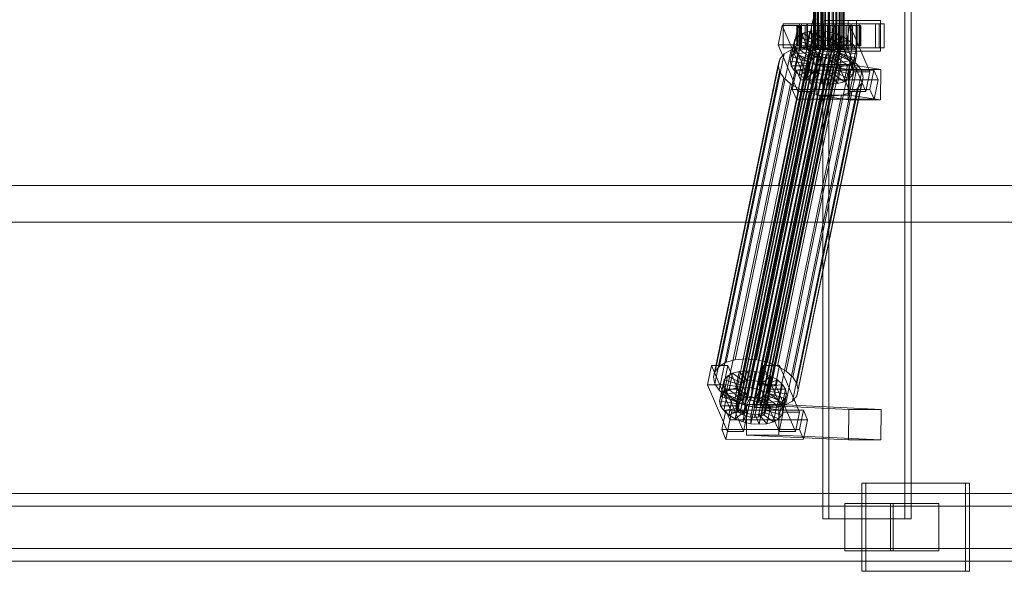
# Model space of a CAD drawing. Header units: millimetres. Extents: x -2233 to 61924, y -68080 to 6847.
# Tile 508 of 656: x 22093 to 22675, y -18456 to -18130. Entities that reach past the tile are written whole.
import ezdxf

# ---------------------------------------------------------------- set-up
doc = ezdxf.new("R2010")
doc.units = ezdxf.units.MM
doc.layers.add('superior_C02', color=7, linetype='Continuous', lineweight=0)

msp = doc.modelspace()

# ---------------------------------------------------------------- linework, layer by layer
at = {"layer": 'superior_C02'}
for p, q in [((22567.843, -17575), (22567.843, -18425)), ((22571.419, -18425), (22571.419, -17575)), ((22616.334, -18425), (22616.334, -17575)), ((22619.91, -17575), (22619.91, -18425)), ((22562.351, -18148), (22562.351, -17852)), ((22562.563, -18148), (22562.563, -17852)), ((22562.753, -18148), (22562.753, -17852)), ((22563.372, -18148), (22563.372, -17852)), ((22563.74, -18148), (22563.74, -17852)), ((22564.725, -18148), (22564.725, -17852)), ((22565.245, -18148), (22565.245, -17852)), ((22566.529, -18148), (22566.529, -17852)), ((22567.166, -18148), (22567.166, -17852)), ((22568.661, -18148), (22568.661, -17852)), ((22569.371, -18148), (22569.371, -17852)), ((22570.976, -18148), (22570.976, -17852)), ((22571.711, -18148), (22571.711, -17852)), ((22573.316, -18148), (22573.316, -17852)), ((22574.026, -18148), (22574.026, -17852)), ((22575.522, -18148), (22575.522, -17852)), ((22576.158, -18148), (22576.158, -17852)), ((22577.443, -18148), (22577.443, -17852)), ((22577.962, -18148), (22577.962, -17852)), ((22578.948, -18148), (22578.948, -17852)), ((22579.315, -18148), (22579.315, -17852)), ((22579.935, -17852), (22579.935, -18148)), ((22580.125, -18148), (22580.125, -17852)), ((22580.336, -18148), (22580.336, -17852)), ((22543.755, -18133.859), (22541.374, -18145.327)), ((22561.995, -18130), (22541.592, -18228.298)), ((22543.371, -18228.298), (22563.773, -18130)), ((22553.3, -18133.847), (22543.755, -18133.859)), ((22555.505, -18161.391), (22543.755, -18133.859)), ((22553.989, -18133), (22544.443, -18133)), ((22544.443, -18133), (22544.443, -18147)), ((22558.75, -18133), (22544.443, -18133)), ((22550.92, -18145.315), (22553.3, -18133.847)), ((22552.806, -18134), (22552.36, -18134)), ((22552.36, -18134), (22562.351, -18134)), ((22552.36, -18146), (22552.36, -18134)), ((22552.36, -18134), (22553.207, -18134)), ((22554.515, -18134), (22552.806, -18134)), ((22552.806, -18134), (22562.563, -18134)), ((22552.806, -18146), (22552.806, -18134)), ((22553.207, -18134), (22562.753, -18134)), ((22553.207, -18146), (22553.207, -18134)), ((22553.207, -18134), (22555.291, -18134)), ((22553.3, -18133.847), (22565.051, -18161.379)), ((22553.989, -18147), (22553.989, -18133)), ((22553.989, -18133), (22568.295, -18133)), ((22557.371, -18134), (22554.515, -18134)), ((22554.515, -18134), (22563.372, -18134)), ((22554.515, -18146), (22554.515, -18134)), ((22601.108, -18133), (22555.29, -18133)), ((22555.29, -18133), (22555.29, -18147)), ((22558.27, -18133), (22555.29, -18133)), ((22555.291, -18134), (22563.74, -18134)), ((22555.291, -18146), (22555.291, -18134)), ((22555.291, -18134), (22558.469, -18134)), ((22561.18, -18134), (22557.371, -18134)), ((22557.371, -18134), (22564.725, -18134)), ((22557.371, -18146), (22557.371, -18134)), ((22558.27, -18147), (22558.27, -18133)), ((22558.27, -18133), (22604.089, -18133)), ((22558.469, -18134), (22565.245, -18134)), ((22558.469, -18146), (22558.469, -18134)), ((22558.469, -18134), (22562.524, -18134)), ((22558.75, -18147), (22558.75, -18133)), ((22558.75, -18133), (22568.295, -18133)), ((22565.681, -18134), (22561.18, -18134)), ((22561.18, -18134), (22566.529, -18134)), ((22561.18, -18146), (22561.18, -18134)), ((22562.351, -18134), (22562.563, -18134)), ((22562.351, -18134), (22562.351, -18146)), ((22562.753, -18134), (22562.351, -18134)), ((22562.524, -18134), (22567.166, -18134)), ((22562.524, -18146), (22562.524, -18134)), ((22562.524, -18134), (22567.18, -18134)), ((22562.563, -18134), (22563.372, -18134)), ((22562.563, -18134), (22562.563, -18146)), ((22562.753, -18134), (22562.753, -18146)), ((22563.74, -18134), (22562.753, -18134)), ((22563.372, -18134), (22564.725, -18134)), ((22563.372, -18134), (22563.372, -18146)), ((22563.74, -18134), (22563.74, -18146)), ((22565.245, -18134), (22563.74, -18134)), ((22564.725, -18134), (22566.529, -18134)), ((22564.725, -18134), (22564.725, -18146)), ((22565.245, -18134), (22565.245, -18146)), ((22567.166, -18134), (22565.245, -18134)), ((22570.568, -18134), (22565.681, -18134)), ((22565.681, -18134), (22568.661, -18134)), ((22565.681, -18146), (22565.681, -18134)), ((22566.529, -18134), (22568.661, -18134)), ((22566.529, -18134), (22566.529, -18146)), ((22567.166, -18134), (22567.166, -18146)), ((22569.371, -18134), (22567.166, -18134)), ((22567.18, -18134), (22569.371, -18134)), ((22567.18, -18146), (22567.18, -18134)), ((22567.18, -18134), (22572.12, -18134)), ((22568.295, -18133), (22568.295, -18147)), ((22587.745, -18131), (22568.654, -18131)), ((22568.654, -18131), (22568.654, -18149)), ((22582.841, -18131), (22568.654, -18131)), ((22568.661, -18134), (22570.976, -18134)), ((22568.661, -18134), (22568.661, -18146)), ((22569.371, -18134), (22569.371, -18146)), ((22571.711, -18134), (22569.371, -18134)), ((22575.508, -18134), (22570.568, -18134)), ((22570.568, -18134), (22570.976, -18134)), ((22570.568, -18146), (22570.568, -18134)), ((22570.976, -18134), (22573.316, -18134)), ((22570.976, -18134), (22570.976, -18146)), ((22572.12, -18134), (22571.711, -18134)), ((22571.711, -18134), (22571.711, -18146)), ((22574.026, -18134), (22571.711, -18134)), ((22574.3, -18133.821), (22571.92, -18145.289)), ((22572.12, -18146), (22572.12, -18134)), ((22572.12, -18134), (22577.007, -18134)), ((22575.508, -18134), (22573.316, -18134)), ((22573.316, -18134), (22575.522, -18134)), ((22573.316, -18134), (22573.316, -18146)), ((22577.007, -18134), (22574.026, -18134)), ((22574.026, -18134), (22574.026, -18146)), ((22576.158, -18134), (22574.026, -18134)), ((22583.846, -18133.809), (22574.3, -18133.821)), ((22586.051, -18161.353), (22574.3, -18133.821)), ((22584.534, -18133), (22574.989, -18133)), ((22574.989, -18133), (22574.989, -18147)), ((22589.295, -18133), (22574.989, -18133)), ((22580.164, -18134), (22575.508, -18134)), ((22575.508, -18146), (22575.508, -18134)), ((22580.164, -18134), (22575.522, -18134)), ((22575.522, -18134), (22577.443, -18134)), ((22575.522, -18134), (22575.522, -18146)), ((22581.508, -18134), (22576.158, -18134)), ((22576.158, -18134), (22576.158, -18146)), ((22577.962, -18134), (22576.158, -18134)), ((22577.007, -18146), (22577.007, -18134)), ((22577.007, -18134), (22581.508, -18134)), ((22584.219, -18134), (22577.443, -18134)), ((22577.443, -18134), (22578.948, -18134)), ((22577.443, -18134), (22577.443, -18146)), ((22585.316, -18134), (22577.962, -18134)), ((22577.962, -18134), (22577.962, -18146)), ((22579.315, -18134), (22577.962, -18134)), ((22587.397, -18134), (22578.948, -18134)), ((22578.948, -18134), (22579.935, -18134)), ((22578.948, -18134), (22578.948, -18146)), ((22588.173, -18134), (22579.315, -18134)), ((22579.315, -18134), (22579.315, -18146)), ((22580.125, -18134), (22579.315, -18134)), ((22579.935, -18134), (22589.48, -18134)), ((22579.935, -18146), (22579.935, -18134)), ((22579.935, -18134), (22580.336, -18134)), ((22589.882, -18134), (22580.125, -18134)), ((22580.125, -18134), (22580.125, -18146)), ((22580.336, -18134), (22580.125, -18134)), ((22584.219, -18134), (22580.164, -18134)), ((22580.164, -18146), (22580.164, -18134)), ((22590.328, -18134), (22580.336, -18134)), ((22580.336, -18134), (22580.336, -18146)), ((22581.466, -18145.277), (22583.846, -18133.809)), ((22581.508, -18146), (22581.508, -18134)), ((22581.508, -18134), (22585.316, -18134)), ((22582.841, -18149), (22582.841, -18131)), ((22582.841, -18131), (22601.932, -18131)), ((22583.846, -18133.809), (22595.596, -18161.341)), ((22587.397, -18134), (22584.219, -18134)), ((22584.219, -18146), (22584.219, -18134)), ((22584.534, -18147), (22584.534, -18133)), ((22584.534, -18133), (22598.841, -18133)), ((22585.316, -18146), (22585.316, -18134)), ((22585.316, -18134), (22588.173, -18134)), ((22589.48, -18134), (22587.397, -18134)), ((22587.397, -18146), (22587.397, -18134)), ((22587.745, -18149), (22587.745, -18131)), ((22587.745, -18131), (22601.932, -18131)), ((22588.173, -18146), (22588.173, -18134)), ((22588.173, -18134), (22589.882, -18134)), ((22589.295, -18147), (22589.295, -18133)), ((22589.295, -18133), (22598.841, -18133)), ((22589.48, -18134), (22589.48, -18146)), ((22590.328, -18134), (22589.48, -18134)), ((22589.882, -18146), (22589.882, -18134)), ((22589.882, -18134), (22590.328, -18134)), ((22590.328, -18146), (22590.328, -18134)), ((22598.841, -18133), (22598.841, -18147)), ((22601.108, -18147), (22601.108, -18133)), ((22601.108, -18133), (22604.089, -18133)), ((22601.932, -18131), (22601.932, -18149)), ((22604.089, -18133), (22604.089, -18147)), ((22520.874, -18355.022), (22565.249, -18141.224)), ((22523.022, -18354.844), (22567.398, -18141.045)), ((22525.321, -18355.017), (22569.696, -18141.218)), ((22551.107, -18149.985), (22553.147, -18140.156)), ((22553.147, -18140.156), (22551.229, -18142.416)), ((22556.164, -18138.419), (22553.147, -18140.156)), ((22553.147, -18140.156), (22561.628, -18144.203)), ((22554.124, -18148.249), (22556.164, -18138.419)), ((22560.074, -18137.325), (22556.164, -18138.419)), ((22556.164, -18138.419), (22563.057, -18143.38)), ((22558.034, -18147.155), (22560.074, -18137.325)), ((22564.609, -18136.948), (22560.074, -18137.325)), ((22560.074, -18137.325), (22564.909, -18142.862)), ((22562.569, -18146.777), (22564.609, -18136.948)), ((22565.249, -18141.224), (22563.397, -18141.742)), ((22569.462, -18137.313), (22564.609, -18136.948)), ((22564.609, -18136.948), (22567.058, -18142.683)), ((22567.398, -18141.045), (22565.249, -18141.224)), ((22569.696, -18141.218), (22567.398, -18141.045)), ((22567.422, -18147.143), (22569.462, -18137.313)), ((22569.462, -18137.313), (22569.356, -18142.856)), ((22574.301, -18138.396), (22569.462, -18137.313)), ((22571.988, -18141.731), (22569.696, -18141.218)), ((22574.301, -18138.396), (22571.648, -18143.369)), ((22572.261, -18148.226), (22574.301, -18138.396)), ((22578.796, -18140.123), (22573.778, -18144.188)), ((22578.796, -18140.123), (22574.301, -18138.396)), ((22576.756, -18149.953), (22578.796, -18140.123)), ((22582.642, -18142.377), (22578.796, -18140.123)), ((22516.004, -18331.197), (22554.259, -18146.887)), ((22516.357, -18358.68), (22560.732, -18144.881)), ((22516.634, -18360.017), (22561.01, -18146.218)), ((22516.684, -18357.434), (22561.059, -18143.635)), ((22517.593, -18356.363), (22561.968, -18142.565)), ((22519.022, -18355.541), (22563.397, -18141.742)), ((22522.068, -18330.692), (22560.322, -18146.383)), ((22527.613, -18355.53), (22571.988, -18141.731)), ((22528.555, -18331.181), (22566.81, -18146.872)), ((22529.742, -18356.348), (22574.118, -18142.549)), ((22531.564, -18357.415), (22575.939, -18143.617)), ((22532.953, -18358.659), (22577.329, -18144.861)), ((22578.192, -18146.196), (22533.816, -18359.995)), ((22541.374, -18145.327), (22550.92, -18145.315)), ((22541.374, -18145.327), (22553.125, -18172.859)), ((22544.443, -18147), (22553.989, -18147)), ((22544.443, -18147), (22558.75, -18147)), ((22548.498, -18154.877), (22550.538, -18145.047)), ((22554.259, -18146.887), (22549.033, -18148.35)), ((22549.188, -18152.246), (22551.229, -18142.416)), ((22551.229, -18142.416), (22550.538, -18145.047)), ((22550.538, -18145.047), (22560.392, -18146.52)), ((22550.538, -18145.047), (22551.124, -18147.868)), ((22562.671, -18172.847), (22550.92, -18145.315)), ((22551.229, -18142.416), (22560.719, -18145.274)), ((22562.351, -18146), (22552.36, -18146)), ((22552.36, -18146), (22552.806, -18146)), ((22553.207, -18146), (22552.36, -18146)), ((22562.563, -18146), (22552.806, -18146)), ((22552.806, -18146), (22554.515, -18146)), ((22562.753, -18146), (22553.207, -18146)), ((22555.291, -18146), (22553.207, -18146)), ((22568.295, -18147), (22553.989, -18147)), ((22554.124, -18148.249), (22558.034, -18147.155)), ((22560.322, -18146.383), (22554.259, -18146.887)), ((22563.372, -18146), (22554.515, -18146)), ((22554.515, -18146), (22557.371, -18146)), ((22555.29, -18147), (22601.108, -18147)), ((22555.29, -18147), (22558.27, -18147)), ((22563.74, -18146), (22555.291, -18146)), ((22558.469, -18146), (22555.291, -18146)), ((22564.725, -18146), (22557.371, -18146)), ((22557.371, -18146), (22561.18, -18146)), ((22558.034, -18147.155), (22562.569, -18146.777)), ((22562.869, -18152.692), (22558.034, -18147.155)), ((22604.089, -18147), (22558.27, -18147)), ((22560.392, -18146.52), (22558.352, -18156.35)), ((22565.245, -18146), (22558.469, -18146)), ((22562.524, -18146), (22558.469, -18146)), ((22560.719, -18145.274), (22558.679, -18155.103)), ((22568.295, -18147), (22558.75, -18147)), ((22561.628, -18144.203), (22559.588, -18154.033)), ((22566.81, -18146.872), (22560.322, -18146.383)), ((22560.392, -18146.52), (22560.719, -18145.274)), ((22560.67, -18147.856), (22560.392, -18146.52)), ((22560.719, -18145.274), (22561.628, -18144.203)), ((22561.059, -18143.635), (22560.732, -18144.881)), ((22560.732, -18144.881), (22561.01, -18146.218)), ((22561.01, -18146.218), (22561.873, -18147.554)), ((22563.057, -18143.38), (22561.017, -18153.21)), ((22561.968, -18142.565), (22561.059, -18143.635)), ((22566.529, -18146), (22561.18, -18146)), ((22561.18, -18146), (22565.681, -18146)), ((22561.628, -18144.203), (22563.057, -18143.38)), ((22563.397, -18141.742), (22561.968, -18142.565)), ((22562.563, -18146), (22562.351, -18146)), ((22562.351, -18146), (22562.753, -18146)), ((22567.166, -18146), (22562.524, -18146)), ((22567.18, -18146), (22562.524, -18146)), ((22563.372, -18146), (22562.563, -18146)), ((22565.017, -18152.513), (22562.569, -18146.777)), ((22562.569, -18146.777), (22567.422, -18147.143)), ((22562.753, -18146), (22563.74, -18146)), ((22564.909, -18142.862), (22562.869, -18152.692)), ((22563.057, -18143.38), (22564.909, -18142.862)), ((22564.725, -18146), (22563.372, -18146)), ((22563.74, -18146), (22565.245, -18146)), ((22566.529, -18146), (22564.725, -18146)), ((22564.909, -18142.862), (22567.058, -18142.683)), ((22567.058, -18142.683), (22565.017, -18152.513)), ((22565.245, -18146), (22567.166, -18146)), ((22568.661, -18146), (22565.681, -18146)), ((22565.681, -18146), (22570.568, -18146)), ((22568.661, -18146), (22566.529, -18146)), ((22573.278, -18148.32), (22566.81, -18146.872)), ((22567.058, -18142.683), (22569.356, -18142.856)), ((22567.166, -18146), (22569.371, -18146)), ((22569.371, -18146), (22567.18, -18146)), ((22572.12, -18146), (22567.18, -18146)), ((22569.356, -18142.856), (22567.316, -18152.686)), ((22567.316, -18152.686), (22567.422, -18147.143)), ((22567.422, -18147.143), (22572.261, -18148.226)), ((22570.976, -18146), (22568.661, -18146)), ((22569.356, -18142.856), (22571.648, -18143.369)), ((22569.371, -18146), (22571.711, -18146)), ((22571.648, -18143.369), (22569.608, -18153.199)), ((22570.976, -18146), (22570.568, -18146)), ((22570.568, -18146), (22575.508, -18146)), ((22573.316, -18146), (22570.976, -18146)), ((22571.648, -18143.369), (22573.778, -18144.188)), ((22571.711, -18146), (22572.12, -18146)), ((22571.711, -18146), (22574.026, -18146)), ((22573.778, -18144.188), (22571.737, -18154.017)), ((22571.92, -18145.289), (22581.466, -18145.277)), ((22571.92, -18145.289), (22583.671, -18172.821)), ((22574.118, -18142.549), (22571.988, -18141.731)), ((22577.007, -18146), (22572.12, -18146)), ((22575.522, -18146), (22573.316, -18146)), ((22573.316, -18146), (22575.508, -18146)), ((22575.599, -18145.255), (22573.559, -18155.085)), ((22573.778, -18144.188), (22575.599, -18145.255)), ((22574.026, -18146), (22577.007, -18146)), ((22574.026, -18146), (22576.158, -18146)), ((22575.939, -18143.617), (22574.118, -18142.549)), ((22576.989, -18146.499), (22574.948, -18156.329)), ((22574.989, -18147), (22584.534, -18147)), ((22574.989, -18147), (22589.295, -18147)), ((22575.508, -18146), (22580.164, -18146)), ((22577.443, -18146), (22575.522, -18146)), ((22575.522, -18146), (22580.164, -18146)), ((22582.642, -18142.377), (22575.599, -18145.255)), ((22575.599, -18145.255), (22576.989, -18146.499)), ((22577.329, -18144.861), (22575.939, -18143.617)), ((22576.158, -18146), (22581.508, -18146)), ((22576.158, -18146), (22577.962, -18146)), ((22585.575, -18145.003), (22576.989, -18146.499)), ((22576.989, -18146.499), (22577.852, -18147.835)), ((22581.508, -18146), (22577.007, -18146)), ((22578.192, -18146.196), (22577.329, -18144.861)), ((22578.948, -18146), (22577.443, -18146)), ((22577.443, -18146), (22584.219, -18146)), ((22577.962, -18146), (22585.316, -18146)), ((22577.962, -18146), (22579.315, -18146)), ((22578.469, -18147.533), (22578.192, -18146.196)), ((22579.935, -18146), (22578.948, -18146)), ((22578.948, -18146), (22587.397, -18146)), ((22579.315, -18146), (22588.173, -18146)), ((22579.315, -18146), (22580.125, -18146)), ((22589.48, -18146), (22579.935, -18146)), ((22580.336, -18146), (22579.935, -18146)), ((22580.125, -18146), (22589.882, -18146)), ((22580.125, -18146), (22580.336, -18146)), ((22580.164, -18146), (22584.219, -18146)), ((22580.336, -18146), (22590.328, -18146)), ((22580.601, -18152.207), (22582.642, -18142.377)), ((22593.216, -18172.809), (22581.466, -18145.277)), ((22585.316, -18146), (22581.508, -18146)), ((22585.575, -18145.003), (22582.642, -18142.377)), ((22583.535, -18154.833), (22585.575, -18145.003)), ((22584.219, -18146), (22587.397, -18146)), ((22598.841, -18147), (22584.534, -18147)), ((22588.173, -18146), (22585.316, -18146)), ((22587.397, -18147.823), (22585.575, -18145.003)), ((22587.397, -18146), (22589.48, -18146)), ((22589.882, -18146), (22588.173, -18146)), ((22598.841, -18147), (22589.295, -18147)), ((22589.48, -18146), (22590.328, -18146)), ((22590.328, -18146), (22589.882, -18146)), ((22604.089, -18147), (22601.108, -18147)), ((22506.745, -18334.981), (22544.999, -18150.672)), ((22510.778, -18332.659), (22549.033, -18148.35)), ((22517.497, -18361.352), (22561.873, -18147.554)), ((22518.887, -18362.596), (22563.262, -18148.798)), ((22520.709, -18363.664), (22565.084, -18149.865)), ((22522.838, -18364.482), (22567.213, -18150.683)), ((22525.13, -18364.995), (22569.505, -18151.196)), ((22527.429, -18365.168), (22571.804, -18151.369)), ((22529.577, -18364.989), (22573.952, -18151.191)), ((22531.429, -18364.471), (22575.804, -18150.672)), ((22532.858, -18363.648), (22577.233, -18149.85)), ((22533.767, -18362.578), (22578.142, -18148.779)), ((22534.094, -18361.332), (22578.469, -18147.533)), ((22535.024, -18332.629), (22573.278, -18148.32)), ((22541.033, -18334.938), (22579.288, -18150.629)), ((22544.999, -18150.672), (22542.434, -18153.694)), ((22549.033, -18148.35), (22544.999, -18150.672)), ((22548.498, -18154.877), (22549.188, -18152.246)), ((22549.084, -18157.698), (22551.124, -18147.868)), ((22549.188, -18152.246), (22551.107, -18149.985)), ((22558.679, -18155.103), (22549.188, -18152.246)), ((22550.906, -18160.518), (22552.946, -18150.688)), ((22551.107, -18149.985), (22554.124, -18148.249)), ((22559.588, -18154.033), (22551.107, -18149.985)), ((22551.124, -18147.868), (22560.67, -18147.856)), ((22551.124, -18147.868), (22552.946, -18150.688)), ((22552.946, -18150.688), (22561.533, -18149.192)), ((22552.946, -18150.688), (22555.88, -18153.314)), ((22561.017, -18153.21), (22554.124, -18148.249)), ((22555.88, -18153.314), (22562.922, -18150.436)), ((22560.67, -18147.856), (22558.63, -18157.686)), ((22561.533, -18149.192), (22559.493, -18159.022)), ((22559.725, -18155.567), (22564.744, -18151.503)), ((22561.533, -18149.192), (22560.67, -18147.856)), ((22562.922, -18150.436), (22560.882, -18160.266)), ((22562.869, -18152.692), (22561.017, -18153.21)), ((22562.922, -18150.436), (22561.533, -18149.192)), ((22561.873, -18147.554), (22563.262, -18148.798)), ((22562.753, -18148), (22562.351, -18148)), ((22562.351, -18148), (22562.563, -18148)), ((22562.563, -18148), (22563.372, -18148)), ((22564.744, -18151.503), (22562.704, -18161.333)), ((22563.74, -18148), (22562.753, -18148)), ((22565.017, -18152.513), (22562.869, -18152.692)), ((22564.744, -18151.503), (22562.922, -18150.436)), ((22563.262, -18148.798), (22565.084, -18149.865)), ((22563.372, -18148), (22564.725, -18148)), ((22565.245, -18148), (22563.74, -18148)), ((22564.221, -18157.295), (22566.873, -18152.321)), ((22564.725, -18148), (22566.529, -18148)), ((22566.873, -18152.321), (22564.744, -18151.503)), ((22566.873, -18152.321), (22564.833, -18162.151)), ((22567.316, -18152.686), (22565.017, -18152.513)), ((22565.084, -18149.865), (22567.213, -18150.683)), ((22567.166, -18148), (22565.245, -18148)), ((22566.529, -18148), (22568.661, -18148)), ((22569.165, -18152.835), (22566.873, -18152.321)), ((22569.165, -18152.835), (22567.125, -18162.664)), ((22569.371, -18148), (22567.166, -18148)), ((22567.213, -18150.683), (22569.505, -18151.196)), ((22569.608, -18153.199), (22567.316, -18152.686)), ((22568.654, -18149), (22587.745, -18149)), ((22582.841, -18149), (22568.654, -18149)), ((22568.661, -18148), (22570.976, -18148)), ((22569.06, -18158.378), (22569.165, -18152.835)), ((22571.464, -18153.008), (22569.165, -18152.835)), ((22571.711, -18148), (22569.371, -18148)), ((22571.464, -18153.008), (22569.424, -18162.837)), ((22569.505, -18151.196), (22571.804, -18151.369)), ((22569.608, -18153.199), (22572.261, -18148.226)), ((22570.976, -18148), (22573.316, -18148)), ((22573.612, -18152.829), (22571.464, -18153.008)), ((22573.912, -18158.743), (22571.464, -18153.008)), ((22573.612, -18152.829), (22571.572, -18162.659)), ((22574.026, -18148), (22571.711, -18148)), ((22571.737, -18154.017), (22576.756, -18149.953)), ((22571.804, -18151.369), (22573.952, -18151.191)), ((22572.261, -18148.226), (22576.756, -18149.953)), ((22579.288, -18150.629), (22573.278, -18148.32)), ((22573.316, -18148), (22575.522, -18148)), ((22575.464, -18152.311), (22573.424, -18162.14)), ((22573.559, -18155.085), (22580.601, -18152.207)), ((22575.464, -18152.311), (22573.612, -18152.829)), ((22578.448, -18158.366), (22573.612, -18152.829)), ((22573.952, -18151.191), (22575.804, -18150.672)), ((22576.158, -18148), (22574.026, -18148)), ((22576.893, -18151.488), (22574.853, -18161.318)), ((22576.893, -18151.488), (22575.464, -18152.311)), ((22582.357, -18157.272), (22575.464, -18152.311)), ((22575.522, -18148), (22577.443, -18148)), ((22577.802, -18150.417), (22575.762, -18160.247)), ((22575.804, -18150.672), (22577.233, -18149.85)), ((22575.811, -18157.665), (22577.852, -18147.835)), ((22578.129, -18149.171), (22576.089, -18159.001)), ((22577.962, -18148), (22576.158, -18148)), ((22576.756, -18149.953), (22580.601, -18152.207)), ((22577.802, -18150.417), (22576.893, -18151.488)), ((22585.374, -18155.535), (22576.893, -18151.488)), ((22577.233, -18149.85), (22578.142, -18148.779)), ((22577.443, -18148), (22578.948, -18148)), ((22578.129, -18149.171), (22577.802, -18150.417)), ((22587.293, -18153.275), (22577.802, -18150.417)), ((22577.852, -18147.835), (22587.397, -18147.823)), ((22577.852, -18147.835), (22578.129, -18149.171)), ((22579.315, -18148), (22577.962, -18148)), ((22587.983, -18150.644), (22578.129, -18149.171)), ((22578.142, -18148.779), (22578.469, -18147.533)), ((22578.948, -18148), (22579.935, -18148)), ((22584.429, -18153.641), (22579.288, -18150.629)), ((22580.125, -18148), (22579.315, -18148)), ((22579.935, -18148), (22580.336, -18148)), ((22580.336, -18148), (22580.125, -18148)), ((22580.601, -18152.207), (22583.535, -18154.833)), ((22601.932, -18149), (22582.841, -18149)), ((22587.397, -18147.823), (22585.357, -18157.653)), ((22585.943, -18160.474), (22587.983, -18150.644)), ((22587.293, -18153.275), (22587.983, -18150.644)), ((22587.983, -18150.644), (22587.397, -18147.823)), ((22601.932, -18149), (22587.745, -18149)), ((22503.257, -18341.52), (22541.512, -18157.211)), ((22504.179, -18338.003), (22542.434, -18153.694)), ((22542.434, -18153.694), (22541.512, -18157.211)), ((22541.512, -18157.211), (22542.295, -18160.982)), ((22546.174, -18337.95), (22584.429, -18153.641)), ((22558.352, -18156.35), (22548.498, -18154.877)), ((22549.084, -18157.698), (22548.498, -18154.877)), ((22558.63, -18157.686), (22549.084, -18157.698)), ((22550.906, -18160.518), (22549.084, -18157.698)), ((22550.096, -18341.461), (22588.35, -18157.152)), ((22553.84, -18163.144), (22555.88, -18153.314)), ((22555.88, -18153.314), (22559.725, -18155.567)), ((22557.685, -18165.397), (22559.725, -18155.567)), ((22558.679, -18155.103), (22558.352, -18156.35)), ((22558.352, -18156.35), (22558.63, -18157.686)), ((22558.63, -18157.686), (22559.493, -18159.022)), ((22559.588, -18154.033), (22558.679, -18155.103)), ((22561.017, -18153.21), (22559.588, -18154.033)), ((22559.725, -18155.567), (22564.221, -18157.295)), ((22562.18, -18167.125), (22564.221, -18157.295)), ((22564.45, -18156.962), (22564.202, -18174.943)), ((22564.221, -18157.295), (22569.06, -18158.378)), ((22583.54, -18156.962), (22564.45, -18156.962)), ((22582.959, -18159.83), (22564.45, -18156.962)), ((22567.019, -18168.208), (22569.06, -18158.378)), ((22569.06, -18158.378), (22573.912, -18158.743)), ((22571.737, -18154.017), (22569.608, -18153.199)), ((22573.559, -18155.085), (22571.737, -18154.017)), ((22571.872, -18168.573), (22573.912, -18158.743)), ((22574.948, -18156.329), (22573.559, -18155.085)), ((22573.912, -18158.743), (22578.448, -18158.366)), ((22574.948, -18156.329), (22583.535, -18154.833)), ((22575.811, -18157.665), (22574.948, -18156.329)), ((22585.357, -18157.653), (22575.811, -18157.665)), ((22576.089, -18159.001), (22575.811, -18157.665)), ((22576.407, -18168.196), (22578.448, -18158.366)), ((22578.448, -18158.366), (22582.357, -18157.272)), ((22580.317, -18167.102), (22582.357, -18157.272)), ((22582.357, -18157.272), (22585.374, -18155.535)), ((22583.293, -18174.943), (22583.54, -18156.962)), ((22583.334, -18165.365), (22585.374, -18155.535)), ((22583.535, -18154.833), (22585.357, -18157.653)), ((22583.54, -18156.962), (22602.049, -18159.83)), ((22588.35, -18157.152), (22584.429, -18153.641)), ((22585.253, -18163.105), (22587.293, -18153.275)), ((22585.357, -18157.653), (22585.943, -18160.474)), ((22585.374, -18155.535), (22587.293, -18153.275)), ((22590.786, -18160.922), (22588.35, -18157.152)), ((22504.04, -18345.291), (22542.295, -18160.982)), ((22506.476, -18349.061), (22544.73, -18164.752)), ((22542.295, -18160.982), (22544.73, -18164.752)), ((22544.73, -18164.752), (22548.652, -18168.263)), ((22552.152, -18160.247), (22549.772, -18171.715)), ((22559.493, -18159.022), (22550.906, -18160.518)), ((22553.84, -18163.144), (22550.906, -18160.518)), ((22597.97, -18160.19), (22552.152, -18160.247)), ((22554.6, -18165.983), (22552.152, -18160.247)), ((22590.786, -18160.922), (22552.531, -18345.231)), ((22553.125, -18172.859), (22555.505, -18161.391)), ((22553.314, -18349.002), (22591.569, -18164.693)), ((22560.882, -18160.266), (22553.84, -18163.144)), ((22557.685, -18165.397), (22553.84, -18163.144)), ((22555.505, -18161.391), (22565.051, -18161.379)), ((22562.704, -18161.333), (22557.685, -18165.397)), ((22559.493, -18159.022), (22560.882, -18160.266)), ((22560.882, -18160.266), (22562.704, -18161.333)), ((22564.833, -18162.151), (22562.18, -18167.125)), ((22565.051, -18161.379), (22562.671, -18172.847)), ((22562.704, -18161.333), (22564.833, -18162.151)), ((22564.833, -18162.151), (22567.125, -18162.664)), ((22567.125, -18162.664), (22567.019, -18168.208)), ((22567.125, -18162.664), (22569.424, -18162.837)), ((22569.424, -18162.837), (22571.572, -18162.659)), ((22569.424, -18162.837), (22571.872, -18168.573)), ((22571.572, -18162.659), (22573.424, -18162.14)), ((22571.572, -18162.659), (22576.407, -18168.196)), ((22573.424, -18162.14), (22574.853, -18161.318)), ((22573.424, -18162.14), (22580.317, -18167.102)), ((22574.853, -18161.318), (22575.762, -18160.247)), ((22574.853, -18161.318), (22583.334, -18165.365)), ((22575.762, -18160.247), (22576.089, -18159.001)), ((22575.762, -18160.247), (22585.253, -18163.105)), ((22576.089, -18159.001), (22585.943, -18160.474)), ((22582.711, -18177.811), (22582.959, -18159.83)), ((22582.959, -18159.83), (22602.049, -18159.83)), ((22585.253, -18163.105), (22583.334, -18165.365)), ((22583.671, -18172.821), (22586.051, -18161.353)), ((22585.943, -18160.474), (22585.253, -18163.105)), ((22586.051, -18161.353), (22595.596, -18161.341)), ((22590.647, -18168.21), (22591.569, -18164.693)), ((22591.569, -18164.693), (22590.786, -18160.922)), ((22595.596, -18161.341), (22593.216, -18172.809)), ((22595.59, -18171.658), (22597.97, -18160.19)), ((22597.97, -18160.19), (22600.418, -18165.926)), ((22602.049, -18159.83), (22601.802, -18177.811)), ((22510.397, -18352.572), (22548.652, -18168.263)), ((22548.652, -18168.263), (22553.793, -18171.275)), ((22552.22, -18177.451), (22554.6, -18165.983)), ((22552.392, -18352.519), (22590.647, -18168.21)), ((22554.6, -18165.983), (22600.418, -18165.926)), ((22562.18, -18167.125), (22557.685, -18165.397)), ((22567.019, -18168.208), (22562.18, -18167.125)), ((22571.872, -18168.573), (22567.019, -18168.208)), ((22576.407, -18168.196), (22571.872, -18168.573)), ((22580.317, -18167.102), (22576.407, -18168.196)), ((22583.334, -18165.365), (22580.317, -18167.102)), ((22588.081, -18171.232), (22590.647, -18168.21)), ((22600.418, -18165.926), (22598.038, -18177.394)), ((22515.538, -18355.584), (22553.793, -18171.275)), ((22521.548, -18357.893), (22559.803, -18173.584)), ((22528.017, -18359.341), (22566.271, -18175.032)), ((22534.504, -18359.83), (22572.758, -18175.521)), ((22540.567, -18359.326), (22578.822, -18175.016)), ((22545.793, -18357.863), (22584.048, -18173.554)), ((22549.772, -18171.715), (22595.59, -18171.658)), ((22549.772, -18171.715), (22552.22, -18177.451)), ((22549.827, -18355.541), (22588.081, -18171.232)), ((22562.671, -18172.847), (22553.125, -18172.859)), ((22553.793, -18171.275), (22559.803, -18173.584)), ((22559.803, -18173.584), (22566.271, -18175.032)), ((22564.202, -18174.943), (22583.293, -18174.943)), ((22582.711, -18177.811), (22564.202, -18174.943)), ((22566.271, -18175.032), (22572.758, -18175.521)), ((22572.758, -18175.521), (22578.822, -18175.016)), ((22578.822, -18175.016), (22584.048, -18173.554)), ((22601.802, -18177.811), (22583.293, -18174.943)), ((22593.216, -18172.809), (22583.671, -18172.821)), ((22584.048, -18173.554), (22588.081, -18171.232)), ((22598.038, -18177.394), (22595.59, -18171.658)), ((22598.038, -18177.394), (22552.22, -18177.451)), ((22601.802, -18177.811), (22582.711, -18177.811)), ((22541.592, -18228.298), (21968.557, -18228.298)), ((21970.336, -18228.298), (22543.371, -18228.298)), ((22541.592, -18228.298), (22543.371, -18228.298)), ((22971.369, -18228.298), (22541.592, -18228.298)), ((22543.371, -18228.298), (22973.147, -18228.298)), ((24634.01, -18250), (15575.415, -18250)), ((15576.913, -18250), (24635.508, -18250)), ((22506.745, -18334.981), (22510.778, -18332.659)), ((22510.778, -18332.659), (22516.004, -18331.197)), ((22516.004, -18331.197), (22522.068, -18330.692)), ((22522.068, -18330.692), (22528.555, -18331.181)), ((22528.555, -18331.181), (22535.024, -18332.629)), ((22535.024, -18332.629), (22541.033, -18334.938)), ((22502.1, -18334.551), (22499.719, -18346.02)), ((22511.645, -18334.539), (22502.1, -18334.551)), ((22513.85, -18362.083), (22502.1, -18334.551)), ((22503.257, -18341.52), (22504.179, -18338.003)), ((22504.179, -18338.003), (22506.745, -18334.981)), ((22509.265, -18346.008), (22511.645, -18334.539)), ((22514.509, -18339.111), (22511.492, -18340.848)), ((22511.645, -18334.539), (22523.396, -18362.071)), ((22512.469, -18348.941), (22514.509, -18339.111)), ((22518.419, -18338.017), (22514.509, -18339.111)), ((22514.509, -18339.111), (22521.402, -18344.073)), ((22516.379, -18347.847), (22518.419, -18338.017)), ((22522.954, -18337.64), (22518.419, -18338.017)), ((22518.419, -18338.017), (22523.254, -18343.554)), ((22520.914, -18347.47), (22522.954, -18337.64)), ((22527.807, -18338.005), (22522.954, -18337.64)), ((22522.954, -18337.64), (22525.402, -18343.376)), ((22525.767, -18347.835), (22527.807, -18338.005)), ((22527.807, -18338.005), (22527.701, -18343.549)), ((22532.646, -18339.088), (22527.807, -18338.005)), ((22532.646, -18339.088), (22529.993, -18344.062)), ((22532.645, -18334.513), (22530.265, -18345.981)), ((22530.605, -18348.918), (22532.646, -18339.088)), ((22542.191, -18334.501), (22532.645, -18334.513)), ((22544.396, -18362.045), (22532.645, -18334.513)), ((22537.141, -18340.816), (22532.646, -18339.088)), ((22539.81, -18345.969), (22542.191, -18334.501)), ((22541.033, -18334.938), (22546.174, -18337.95)), ((22542.191, -18334.501), (22553.941, -18362.033)), ((22546.174, -18337.95), (22550.096, -18341.461)), ((22504.04, -18345.291), (22503.257, -18341.52)), ((22507.533, -18352.938), (22509.573, -18343.108)), ((22509.573, -18343.108), (22508.883, -18345.739)), ((22509.452, -18350.678), (22511.492, -18340.848)), ((22511.492, -18340.848), (22509.573, -18343.108)), ((22509.573, -18343.108), (22519.064, -18345.966)), ((22511.492, -18340.848), (22519.973, -18344.895)), ((22519.973, -18344.895), (22517.933, -18354.725)), ((22519.064, -18345.966), (22519.973, -18344.895)), ((22521.402, -18344.073), (22519.362, -18353.902)), ((22519.973, -18344.895), (22521.402, -18344.073)), ((22523.254, -18343.554), (22521.214, -18353.384)), ((22521.402, -18344.073), (22523.254, -18343.554)), ((22523.254, -18343.554), (22525.402, -18343.376)), ((22525.402, -18343.376), (22523.362, -18353.205)), ((22525.402, -18343.376), (22527.701, -18343.549)), ((22527.701, -18343.549), (22525.661, -18353.378)), ((22527.701, -18343.549), (22529.993, -18344.062)), ((22529.993, -18344.062), (22527.953, -18353.892)), ((22529.993, -18344.062), (22532.122, -18344.88)), ((22532.122, -18344.88), (22530.082, -18354.71)), ((22537.141, -18340.816), (22532.122, -18344.88)), ((22532.122, -18344.88), (22533.944, -18345.947)), ((22540.987, -18343.069), (22533.944, -18345.947)), ((22535.101, -18350.645), (22537.141, -18340.816)), ((22540.987, -18343.069), (22537.141, -18340.816)), ((22538.946, -18352.899), (22540.987, -18343.069)), ((22543.92, -18345.695), (22540.987, -18343.069)), ((22550.096, -18341.461), (22552.531, -18345.231)), ((22499.719, -18346.02), (22509.265, -18346.008)), ((22499.719, -18346.02), (22511.47, -18373.551)), ((22506.476, -18349.061), (22504.04, -18345.291)), ((22510.397, -18352.572), (22506.476, -18349.061)), ((22506.843, -18355.569), (22508.883, -18345.739)), ((22507.429, -18358.39), (22509.469, -18348.56)), ((22507.533, -18352.938), (22509.452, -18350.678)), ((22508.883, -18345.739), (22518.737, -18347.212)), ((22508.883, -18345.739), (22509.469, -18348.56)), ((22521.015, -18373.539), (22509.265, -18346.008)), ((22509.452, -18350.678), (22512.469, -18348.941)), ((22517.933, -18354.725), (22509.452, -18350.678)), ((22509.469, -18348.56), (22519.015, -18348.548)), ((22509.469, -18348.56), (22511.291, -18351.38)), ((22511.291, -18351.38), (22519.878, -18349.884)), ((22512.469, -18348.941), (22516.379, -18347.847)), ((22519.362, -18353.902), (22512.469, -18348.941)), ((22516.379, -18347.847), (22520.914, -18347.47)), ((22521.214, -18353.384), (22516.379, -18347.847)), ((22518.737, -18347.212), (22516.697, -18357.042)), ((22519.015, -18348.548), (22516.974, -18358.378)), ((22519.064, -18345.966), (22517.024, -18355.796)), ((22519.878, -18349.884), (22517.837, -18359.714)), ((22518.737, -18347.212), (22519.064, -18345.966)), ((22519.015, -18348.548), (22518.737, -18347.212)), ((22519.878, -18349.884), (22519.015, -18348.548)), ((22521.267, -18351.128), (22519.878, -18349.884)), ((22523.362, -18353.205), (22520.914, -18347.47)), ((22520.914, -18347.47), (22525.767, -18347.835)), ((22525.661, -18353.378), (22525.767, -18347.835)), ((22525.767, -18347.835), (22530.605, -18348.918)), ((22527.953, -18353.892), (22530.605, -18348.918)), ((22530.082, -18354.71), (22535.101, -18350.645)), ((22530.265, -18345.981), (22539.81, -18345.969)), ((22530.265, -18345.981), (22542.015, -18373.513)), ((22530.605, -18348.918), (22535.101, -18350.645)), ((22533.944, -18345.947), (22531.904, -18355.777)), ((22535.334, -18347.191), (22533.293, -18357.021)), ((22533.944, -18345.947), (22535.334, -18347.191)), ((22534.156, -18358.357), (22536.197, -18348.527)), ((22536.474, -18349.863), (22534.434, -18359.693)), ((22535.101, -18350.645), (22538.946, -18352.899)), ((22543.92, -18345.695), (22535.334, -18347.191)), ((22535.334, -18347.191), (22536.197, -18348.527)), ((22536.474, -18349.863), (22536.147, -18351.109)), ((22536.197, -18348.527), (22545.742, -18348.515)), ((22536.197, -18348.527), (22536.474, -18349.863)), ((22546.328, -18351.336), (22536.474, -18349.863)), ((22551.561, -18373.501), (22539.81, -18345.969)), ((22541.88, -18355.525), (22543.92, -18345.695)), ((22545.742, -18348.515), (22543.702, -18358.345)), ((22545.742, -18348.515), (22543.92, -18345.695)), ((22546.328, -18351.336), (22545.742, -18348.515)), ((22553.314, -18349.002), (22552.392, -18352.519)), ((22552.531, -18345.231), (22553.314, -18349.002)), ((22506.843, -18355.569), (22507.533, -18352.938)), ((22516.697, -18357.042), (22506.843, -18355.569)), ((22507.429, -18358.39), (22506.843, -18355.569)), ((22517.024, -18355.796), (22507.533, -18352.938)), ((22509.251, -18361.21), (22511.291, -18351.38)), ((22515.538, -18355.584), (22510.397, -18352.572)), ((22511.291, -18351.38), (22514.225, -18354.006)), ((22512.184, -18363.836), (22514.225, -18354.006)), ((22514.225, -18354.006), (22521.267, -18351.128)), ((22514.225, -18354.006), (22518.07, -18356.26)), ((22521.548, -18357.893), (22515.538, -18355.584)), ((22516.03, -18366.09), (22518.07, -18356.26)), ((22516.684, -18357.434), (22517.593, -18356.363)), ((22517.024, -18355.796), (22516.697, -18357.042)), ((22517.933, -18354.725), (22517.024, -18355.796)), ((22517.593, -18356.363), (22519.022, -18355.541)), ((22519.362, -18353.902), (22517.933, -18354.725)), ((22518.07, -18356.26), (22523.089, -18352.196)), ((22518.07, -18356.26), (22522.566, -18357.987)), ((22519.022, -18355.541), (22520.874, -18355.022)), ((22521.267, -18351.128), (22519.227, -18360.958)), ((22521.214, -18353.384), (22519.362, -18353.902)), ((22520.874, -18355.022), (22523.022, -18354.844)), ((22523.089, -18352.196), (22521.049, -18362.025)), ((22523.362, -18353.205), (22521.214, -18353.384)), ((22523.089, -18352.196), (22521.267, -18351.128)), ((22522.566, -18357.987), (22525.218, -18353.014)), ((22523.022, -18354.844), (22525.321, -18355.017)), ((22525.218, -18353.014), (22523.089, -18352.196)), ((22525.218, -18353.014), (22523.178, -18362.843)), ((22525.661, -18353.378), (22523.362, -18353.205)), ((22527.51, -18353.527), (22525.218, -18353.014)), ((22525.321, -18355.017), (22527.613, -18355.53)), ((22527.51, -18353.527), (22525.47, -18363.357)), ((22527.953, -18353.892), (22525.661, -18353.378)), ((22527.404, -18359.07), (22527.51, -18353.527)), ((22529.809, -18353.7), (22527.51, -18353.527)), ((22527.613, -18355.53), (22529.742, -18356.348)), ((22529.809, -18353.7), (22527.769, -18363.53)), ((22530.082, -18354.71), (22527.953, -18353.892)), ((22529.742, -18356.348), (22531.564, -18357.415)), ((22531.957, -18353.521), (22529.809, -18353.7)), ((22532.257, -18359.436), (22529.809, -18353.7)), ((22531.957, -18353.521), (22529.917, -18363.351)), ((22531.904, -18355.777), (22530.082, -18354.71)), ((22533.809, -18353.003), (22531.769, -18362.833)), ((22531.904, -18355.777), (22538.946, -18352.899)), ((22533.293, -18357.021), (22531.904, -18355.777)), ((22533.809, -18353.003), (22531.957, -18353.521)), ((22536.792, -18359.058), (22531.957, -18353.521)), ((22535.238, -18352.18), (22533.198, -18362.01)), ((22533.293, -18357.021), (22541.88, -18355.525)), ((22535.238, -18352.18), (22533.809, -18353.003)), ((22540.702, -18357.964), (22533.809, -18353.003)), ((22536.147, -18351.109), (22534.107, -18360.939)), ((22536.147, -18351.109), (22535.238, -18352.18)), ((22543.719, -18356.228), (22535.238, -18352.18)), ((22545.638, -18353.967), (22536.147, -18351.109)), ((22538.946, -18352.899), (22541.88, -18355.525)), ((22540.702, -18357.964), (22543.719, -18356.228)), ((22541.679, -18366.057), (22543.719, -18356.228)), ((22541.88, -18355.525), (22543.702, -18358.345)), ((22543.598, -18363.797), (22545.638, -18353.967)), ((22543.719, -18356.228), (22545.638, -18353.967)), ((22544.288, -18361.166), (22546.328, -18351.336)), ((22545.638, -18353.967), (22546.328, -18351.336)), ((22549.827, -18355.541), (22545.793, -18357.863)), ((22552.392, -18352.519), (22549.827, -18355.541)), ((22516.974, -18358.378), (22507.429, -18358.39)), ((22509.251, -18361.21), (22507.429, -18358.39)), ((22510.497, -18360.939), (22508.117, -18372.408)), ((22517.837, -18359.714), (22509.251, -18361.21)), ((22512.184, -18363.836), (22509.251, -18361.21)), ((22556.315, -18360.882), (22510.497, -18360.939)), ((22512.945, -18366.675), (22510.497, -18360.939)), ((22511.47, -18373.551), (22513.85, -18362.083)), ((22519.227, -18360.958), (22512.184, -18363.836)), ((22513.85, -18362.083), (22523.396, -18362.071)), ((22521.049, -18362.025), (22516.03, -18366.09)), ((22516.357, -18358.68), (22516.684, -18357.434)), ((22516.634, -18360.017), (22516.357, -18358.68)), ((22517.497, -18361.352), (22516.634, -18360.017)), ((22516.697, -18357.042), (22516.974, -18358.378)), ((22516.974, -18358.378), (22517.837, -18359.714)), ((22518.887, -18362.596), (22517.497, -18361.352)), ((22517.837, -18359.714), (22519.227, -18360.958)), ((22519.227, -18360.958), (22521.049, -18362.025)), ((22520.525, -18367.817), (22522.566, -18357.987)), ((22523.396, -18362.071), (22521.015, -18373.539)), ((22521.049, -18362.025), (22523.178, -18362.843)), ((22528.017, -18359.341), (22521.548, -18357.893)), ((22522.566, -18357.987), (22527.404, -18359.07)), ((22522.709, -18357.646), (22522.633, -18375.644)), ((22541.799, -18357.646), (22522.709, -18357.646)), ((22583.101, -18360.514), (22522.709, -18357.646)), ((22525.364, -18368.9), (22527.404, -18359.07)), ((22527.404, -18359.07), (22532.257, -18359.436)), ((22534.504, -18359.83), (22528.017, -18359.341)), ((22530.217, -18369.265), (22532.257, -18359.436)), ((22531.564, -18357.415), (22532.953, -18358.659)), ((22531.769, -18362.833), (22533.198, -18362.01)), ((22532.257, -18359.436), (22536.792, -18359.058)), ((22532.953, -18358.659), (22533.816, -18359.995)), ((22533.198, -18362.01), (22534.107, -18360.939)), ((22533.198, -18362.01), (22541.679, -18366.057)), ((22534.156, -18358.357), (22533.293, -18357.021)), ((22534.094, -18361.332), (22533.767, -18362.578)), ((22533.816, -18359.995), (22534.094, -18361.332)), ((22534.107, -18360.939), (22534.434, -18359.693)), ((22534.107, -18360.939), (22543.598, -18363.797)), ((22543.702, -18358.345), (22534.156, -18358.357)), ((22534.434, -18359.693), (22534.156, -18358.357)), ((22534.434, -18359.693), (22544.288, -18361.166)), ((22540.567, -18359.326), (22534.504, -18359.83)), ((22534.752, -18368.888), (22536.792, -18359.058)), ((22536.792, -18359.058), (22540.702, -18357.964)), ((22538.662, -18367.794), (22540.702, -18357.964)), ((22545.793, -18357.863), (22540.567, -18359.326)), ((22541.723, -18375.644), (22541.799, -18357.646)), ((22541.799, -18357.646), (22602.192, -18360.514)), ((22542.015, -18373.513), (22544.396, -18362.045)), ((22544.288, -18361.166), (22543.598, -18363.797)), ((22543.702, -18358.345), (22544.288, -18361.166)), ((22544.396, -18362.045), (22553.941, -18362.033)), ((22553.941, -18362.033), (22551.561, -18373.501)), ((22553.935, -18372.35), (22556.315, -18360.882)), ((22556.315, -18360.882), (22558.763, -18366.618)), ((22583.026, -18378.512), (22583.101, -18360.514)), ((22583.101, -18360.514), (22602.192, -18360.514)), ((22602.192, -18360.514), (22602.116, -18378.512)), ((22510.565, -18378.143), (22512.945, -18366.675)), ((22516.03, -18366.09), (22512.184, -18363.836)), ((22512.945, -18366.675), (22558.763, -18366.618)), ((22520.525, -18367.817), (22516.03, -18366.09)), ((22520.709, -18363.664), (22518.887, -18362.596)), ((22523.178, -18362.843), (22520.525, -18367.817)), ((22525.364, -18368.9), (22520.525, -18367.817)), ((22522.838, -18364.482), (22520.709, -18363.664)), ((22525.13, -18364.995), (22522.838, -18364.482)), ((22523.178, -18362.843), (22525.47, -18363.357)), ((22527.429, -18365.168), (22525.13, -18364.995)), ((22525.47, -18363.357), (22525.364, -18368.9)), ((22525.47, -18363.357), (22527.769, -18363.53)), ((22529.577, -18364.989), (22527.429, -18365.168)), ((22527.769, -18363.53), (22529.917, -18363.351)), ((22527.769, -18363.53), (22530.217, -18369.265)), ((22531.429, -18364.471), (22529.577, -18364.989)), ((22529.917, -18363.351), (22531.769, -18362.833)), ((22529.917, -18363.351), (22534.752, -18368.888)), ((22532.858, -18363.648), (22531.429, -18364.471)), ((22531.769, -18362.833), (22538.662, -18367.794)), ((22533.767, -18362.578), (22532.858, -18363.648)), ((22538.662, -18367.794), (22534.752, -18368.888)), ((22541.679, -18366.057), (22538.662, -18367.794)), ((22543.598, -18363.797), (22541.679, -18366.057)), ((22558.763, -18366.618), (22556.383, -18378.086)), ((22508.117, -18372.408), (22553.935, -18372.35)), ((22508.117, -18372.408), (22510.565, -18378.143)), ((22521.015, -18373.539), (22511.47, -18373.551)), ((22530.217, -18369.265), (22525.364, -18368.9)), ((22534.752, -18368.888), (22530.217, -18369.265)), ((22551.561, -18373.501), (22542.015, -18373.513)), ((22556.383, -18378.086), (22553.935, -18372.35)), ((22556.383, -18378.086), (22510.565, -18378.143)), ((22522.633, -18375.644), (22541.723, -18375.644)), ((22583.026, -18378.512), (22522.633, -18375.644)), ((22602.116, -18378.512), (22541.723, -18375.644)), ((22602.116, -18378.512), (22583.026, -18378.512)), ((22651.994, -18404), (22590.903, -18404)), ((22590.903, -18404), (22590.903, -18456)), ((22593.287, -18404), (22590.903, -18404)), ((22593.287, -18456), (22593.287, -18404)), ((22593.287, -18404), (22654.378, -18404)), ((22651.994, -18456), (22651.994, -18404)), ((22651.994, -18404), (22654.378, -18404)), ((22654.378, -18404), (22654.378, -18456)), ((22775.666, -18410), (21630.207, -18410)), ((21642.129, -18410), (22787.589, -18410)), ((22830.806, -18410), (21685.346, -18410)), ((21700.249, -18410), (22845.709, -18410)), ((22836.081, -18417.5), (21633.991, -18417.5)), ((21638.344, -18417.5), (22840.434, -18417.5)), ((22609.387, -18416), (22580.751, -18416)), ((22580.751, -18416), (22580.751, -18444)), ((22607.726, -18416), (22580.751, -18416)), ((22607.726, -18444), (22607.726, -18416)), ((22607.726, -18416), (22636.363, -18416)), ((22609.387, -18444), (22609.387, -18416)), ((22609.387, -18416), (22636.363, -18416)), ((22636.363, -18416), (22636.363, -18444)), ((22567.843, -18425), (22616.334, -18425)), ((22567.843, -18425), (22571.419, -18425)), ((22619.91, -18425), (22571.419, -18425)), ((22619.91, -18425), (22616.334, -18425)), ((21633.991, -18442.5), (22836.081, -18442.5)), ((21638.344, -18442.5), (22840.434, -18442.5)), ((22580.751, -18444), (22609.387, -18444)), ((22580.751, -18444), (22607.726, -18444)), ((22636.363, -18444), (22607.726, -18444)), ((22636.363, -18444), (22609.387, -18444)), ((21630.207, -18450), (22775.666, -18450)), ((21642.129, -18450), (22787.589, -18450)), ((21685.346, -18450), (22830.806, -18450)), ((21700.249, -18450), (22845.709, -18450)), ((22590.903, -18456), (22651.994, -18456)), ((22590.903, -18456), (22593.287, -18456)), ((22654.378, -18456), (22593.287, -18456)), ((22654.378, -18456), (22651.994, -18456))]:
    msp.add_line(p, q, dxfattribs=at)

doc.saveas('drawing.dxf')
